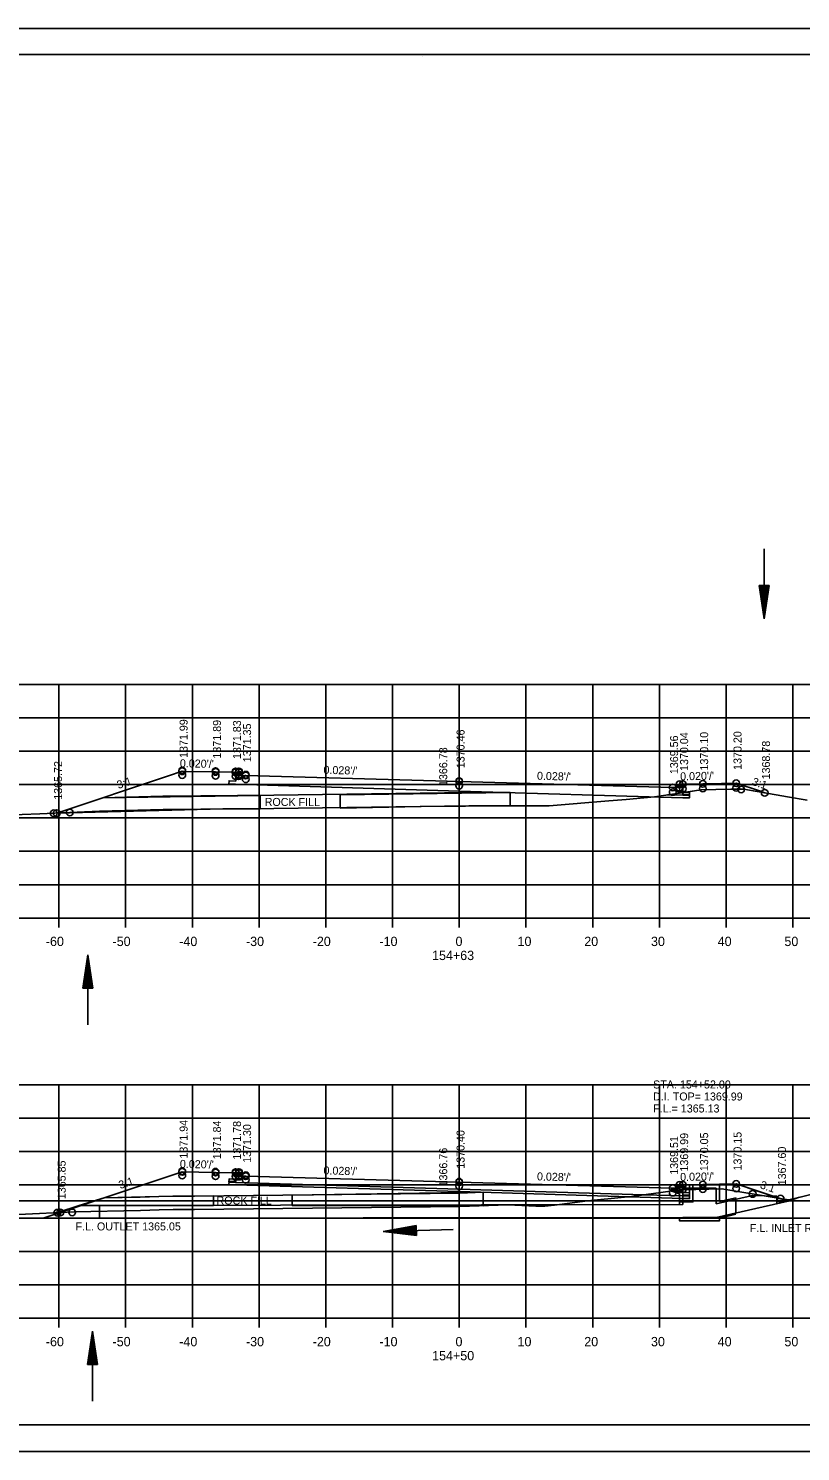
# Model space of a CAD drawing. Extents: x 1374311 to 1383814, y 384102 to 406278.
# Drawn here: x 1381564.1 to 1381679.8, y 392644.8 to 392858.1 of the extents above; entities that cross this region are included whole.
import ezdxf

# ---------------------------------------------------------------- set-up
doc = ezdxf.new("R2010")
doc.units = 0
for name, color, linetype in [('R_Axis', 7, 'Continuous'), ('R_Axis Annot', 7, 'Continuous'), ('R_Border', 7, 'Continuous'), ('R_Draft', 7, 'Continuous'), ('R_Exist Surface', 7, 'Continuous'), ('R_Fin Surface', 7, 'Continuous'), ('R_Grid', 7, 'Continuous'), ('R_No Plot', 7, 'Continuous'), ('R_Water', 7, 'Continuous'), ('R_Water Annot', 7, 'Continuous'), ('R_Xsect Elev', 7, 'Continuous'), ('R_Xsect Slope', 7, 'Continuous')]:
    doc.layers.add(name, color=color, linetype=linetype)

msp = doc.modelspace()

# ---------------------------------------------------------------- linework, layer by layer
at = {"layer": 'R_Axis'}
for p, q in [((1381488.66, 392724.76), (1381768.66, 392724.76)), ((1381568.66, 392723.36), (1381568.66, 392724.76)), ((1381578.66, 392723.36), (1381578.66, 392724.76)), ((1381588.66, 392723.36), (1381588.66, 392724.76)), ((1381598.66, 392723.36), (1381598.66, 392724.76)), ((1381608.66, 392723.36), (1381608.66, 392724.76)), ((1381618.66, 392723.36), (1381618.66, 392724.76)), ((1381628.66, 392723.36), (1381628.66, 392724.76)), ((1381638.66, 392723.36), (1381638.66, 392724.76)), ((1381648.66, 392723.36), (1381648.66, 392724.76)), ((1381658.66, 392723.36), (1381658.66, 392724.76)), ((1381668.66, 392723.36), (1381668.66, 392724.76)), ((1381678.66, 392723.36), (1381678.66, 392724.76)), ((1381488.66, 392664.76), (1381768.66, 392664.76)), ((1381568.66, 392663.36), (1381568.66, 392664.76)), ((1381578.66, 392663.36), (1381578.66, 392664.76)), ((1381588.66, 392663.36), (1381588.66, 392664.76)), ((1381598.66, 392663.36), (1381598.66, 392664.76)), ((1381608.66, 392663.36), (1381608.66, 392664.76)), ((1381618.66, 392663.36), (1381618.66, 392664.76)), ((1381628.66, 392663.36), (1381628.66, 392664.76)), ((1381638.66, 392663.36), (1381638.66, 392664.76)), ((1381648.66, 392663.36), (1381648.66, 392664.76)), ((1381658.66, 392663.36), (1381658.66, 392664.76)), ((1381668.66, 392663.36), (1381668.66, 392664.76)), ((1381678.66, 392663.36), (1381678.66, 392664.76))]:
    msp.add_line(p, q, dxfattribs=at)
at = {"layer": 'R_Border'}
for p, q in [((1381470.66, 392854.22), (1381786.84, 392854.22)), ((1381623.18, 392853.96), (1381623.18, 392853.96)), ((1381623.18, 392853.96), (1381623.18, 392853.96)), ((1381786.84, 392648.76), (1381470.66, 392648.76))]:
    msp.add_line(p, q, dxfattribs=at)
at = {"layer": 'R_Draft'}
for p, q in [((1381673.61, 392774.63), (1381674.36, 392769.63)), ((1381675.11, 392774.63), (1381673.61, 392774.63)), ((1381673.74, 392774.63), (1381674.36, 392770.46)), ((1381673.86, 392774.63), (1381674.36, 392771.32)), ((1381673.99, 392774.63), (1381674.36, 392772.15)), ((1381674.12, 392774.63), (1381674.36, 392773)), ((1381674.24, 392774.63), (1381674.36, 392773.84)), ((1381675.11, 392774.63), (1381674.36, 392769.63)), ((1381674.6, 392774.63), (1381674.36, 392773)), ((1381674.86, 392774.63), (1381674.36, 392771.32)), ((1381674.99, 392774.63), (1381674.36, 392770.46)), ((1381674.73, 392774.63), (1381674.36, 392772.15)), ((1381674.48, 392774.63), (1381674.36, 392773.84)), ((1381572.26, 392714.24), (1381573.01, 392719.24)), ((1381572.38, 392714.24), (1381573.01, 392718.4)), ((1381573.76, 392714.24), (1381573.01, 392719.24)), ((1381573.63, 392714.24), (1381573.01, 392718.4)), ((1381572.51, 392714.24), (1381573.01, 392717.54)), ((1381572.63, 392714.24), (1381573.01, 392716.71)), ((1381573.5, 392714.24), (1381573.01, 392717.54)), ((1381573.38, 392714.24), (1381573.01, 392716.71)), ((1381573.76, 392714.24), (1381572.26, 392714.24)), ((1381572.76, 392714.24), (1381573.01, 392715.86)), ((1381572.89, 392714.24), (1381573.01, 392715.03)), ((1381573.25, 392714.24), (1381573.01, 392715.86)), ((1381573.12, 392714.24), (1381573.01, 392715.03)), ((1381568.63, 392680.66), (1381568.63, 392679.79)), ((1381574.75, 392681.68), (1381574.75, 392679.79)), ((1381622.21, 392678.65), (1381617.24, 392677.76)), ((1381622.26, 392677.15), (1381617.24, 392677.76)), ((1381622.22, 392678.52), (1381618.07, 392677.78)), ((1381622.25, 392677.27), (1381618.07, 392677.78)), ((1381622.22, 392678.39), (1381618.93, 392677.81)), ((1381622.25, 392677.4), (1381618.93, 392677.81)), ((1381622.23, 392678.27), (1381619.76, 392677.83)), ((1381622.25, 392677.52), (1381619.76, 392677.83)), ((1381622.23, 392678.14), (1381620.61, 392677.85)), ((1381622.24, 392677.65), (1381620.61, 392677.85)), ((1381622.23, 392678.01), (1381621.45, 392677.87)), ((1381622.24, 392677.78), (1381621.45, 392677.87)), ((1381622.26, 392677.15), (1381622.21, 392678.65)), ((1381572.96, 392657.83), (1381573.71, 392662.83)), ((1381574.46, 392657.83), (1381573.71, 392662.83)), ((1381573.09, 392657.83), (1381573.71, 392662)), ((1381573.22, 392657.83), (1381573.71, 392661.14)), ((1381574.34, 392657.83), (1381573.71, 392662)), ((1381574.21, 392657.83), (1381573.71, 392661.14)), ((1381573.34, 392657.83), (1381573.71, 392660.3)), ((1381573.47, 392657.83), (1381573.71, 392659.46)), ((1381573.6, 392657.83), (1381573.71, 392658.62)), ((1381574.09, 392657.83), (1381573.71, 392660.3)), ((1381573.96, 392657.83), (1381573.71, 392659.46)), ((1381573.83, 392657.83), (1381573.71, 392658.62)), ((1381574.46, 392657.83), (1381572.96, 392657.83))]:
    msp.add_line(p, q, dxfattribs=at)
at = {"layer": 'R_Exist Surface'}
for p, q in [((1381670.16, 392682.83), (1381667.67, 392682.27)), ((1381670.14, 392680.35), (1381667.67, 392679.79))]:
    msp.add_line(p, q, dxfattribs=at)
for points in [[(1381557.83, 392740.08), (1381565.8, 392740.37), (1381574.73, 392740.78), (1381584.28, 392741.03), (1381589.94, 392741.1), (1381600.89, 392741.16), (1381630.12, 392741.57), (1381631.65, 392741.58), (1381642.01, 392741.56), (1381642.12, 392741.57), (1381651.09, 392742.33), (1381653.7, 392742.52), (1381657.93, 392742.95), (1381661.34, 392743.43), (1381664.87, 392743.96), (1381669.39, 392744.07), (1381671.34, 392744.09), (1381677.88, 392742.92), (1381680.79, 392742.41)], [(1381562.62, 392680.32), (1381570.97, 392680.71), (1381580.91, 392680.91), (1381583.68, 392681.01), (1381585.76, 392681.08), (1381588.97, 392681.07), (1381628.77, 392681.52), (1381635.95, 392681.76), (1381640.15, 392681.59), (1381641.51, 392681.59), (1381642.92, 392681.71), (1381647.88, 392682.38), (1381653.44, 392682.9), (1381654.15, 392682.97), (1381658.9, 392683.63), (1381661.7, 392684.02), (1381661.99, 392684.03), (1381668.04, 392684.18), (1381676.78, 392682.7), (1381678.02, 392682.5), (1381678.69, 392682.66), (1381682.59, 392683.61)]]:
    msp.add_lwpolyline(points, dxfattribs=at)
at = {"layer": 'R_Fin Surface'}
for p, q in [((1381636.27, 392743.57), (1381636.27, 392741.57)), ((1381632.23, 392683.64), (1381632.23, 392681.64))]:
    msp.add_line(p, q, dxfattribs=at)
for points in [[(1381568.33, 392740.49), (1381585.07, 392746.07), (1381587.15, 392746.76), (1381587.72, 392746.75), (1381592.15, 392746.66), (1381594.81, 392746.61), (1381595.15, 392746.6), (1381595.21, 392746.6), (1381595.65, 392746.6), (1381595.65, 392746.54), (1381595.66, 392746.1), (1381596.55, 392746.12), (1381596.66, 392746.12), (1381625.08, 392745.32), (1381628.66, 392745.22), (1381657.08, 392744.43), (1381660.66, 392744.33), (1381660.77, 392744.32), (1381661.66, 392744.31), (1381661.67, 392744.75), (1381661.67, 392744.81), (1381662.11, 392744.81), (1381662.17, 392744.81), (1381662.51, 392744.81), (1381665.17, 392744.87), (1381665.74, 392744.88), (1381670.17, 392744.97), (1381673.8, 392743.76), (1381674.44, 392743.54)], [(1381662.17, 392744.45), (1381662.18, 392743.28), (1381663.18, 392743.27), (1381663.17, 392742.77), (1381662.17, 392742.8), (1381628.66, 392743.8), (1381595.15, 392744.81), (1381594.15, 392744.84), (1381594.16, 392745.34), (1381595.16, 392745.29), (1381595.15, 392746.37)], [(1381575.26, 392742.8), (1381584.24, 392743.03), (1381589.92, 392743.1), (1381600.87, 392743.16), (1381630.1, 392743.57), (1381631.64, 392743.58), (1381636.27, 392743.57)], [(1381566.31, 392679.76), (1381587.15, 392686.7), (1381592.15, 392686.6), (1381595.15, 392686.54), (1381595.65, 392686.54), (1381595.66, 392686.04), (1381596.66, 392686.06), (1381628.66, 392685.17), (1381660.66, 392684.27), (1381661.66, 392684.25), (1381661.67, 392684.75), (1381662.17, 392684.75), (1381665.17, 392684.81), (1381670.17, 392684.91), (1381677.94, 392682.32), (1381679.67, 392682.9)], [(1381662.17, 392684.39), (1381662.18, 392683.23), (1381663.18, 392683.21), (1381663.17, 392682.71), (1381662.17, 392682.74), (1381628.66, 392683.75), (1381595.15, 392684.75), (1381594.15, 392684.78), (1381594.16, 392685.28), (1381595.16, 392685.24), (1381595.15, 392686.31)], [(1381575.44, 392682.8), (1381580.86, 392682.91), (1381583.62, 392683), (1381585.72, 392683.08), (1381588.96, 392683.07), (1381628.72, 392683.52), (1381632.23, 392683.64)]]:
    msp.add_lwpolyline(points, dxfattribs=at)
for points in [[(1381575.26, 392742.8), (1381568.33, 392740.49), (1381593.21, 392741.14), (1381598.81, 392741.12), (1381598.81, 392743.15), (1381575.26, 392742.8)], [(1381610.81, 392741.24), (1381610.81, 392743.24), (1381636.27, 392743.57), (1381636.27, 392741.57), (1381622.94, 392741.46), (1381610.81, 392741.24)], [(1381575.44, 392682.8), (1381571.71, 392681.68), (1381591.81, 392681.67), (1381591.81, 392683.1), (1381583.62, 392683), (1381575.44, 392682.8)], [(1381632.23, 392683.64), (1381603.6, 392683.23), (1381603.6, 392681.67), (1381632.23, 392681.64), (1381632.23, 392683.64)]]:
    msp.add_lwpolyline(points, close=True, dxfattribs=at)
at = {"layer": 'R_Grid'}
for p, q in [((1381488.66, 392759.76), (1381768.66, 392759.76)), ((1381568.66, 392724.76), (1381568.66, 392759.76)), ((1381578.66, 392724.76), (1381578.66, 392759.76)), ((1381588.66, 392724.76), (1381588.66, 392759.76)), ((1381598.66, 392724.76), (1381598.66, 392759.76)), ((1381608.66, 392724.76), (1381608.66, 392759.76)), ((1381618.66, 392724.76), (1381618.66, 392759.76)), ((1381628.66, 392724.76), (1381628.66, 392759.76)), ((1381638.66, 392724.76), (1381638.66, 392759.76)), ((1381648.66, 392724.76), (1381648.66, 392759.76)), ((1381658.66, 392724.76), (1381658.66, 392759.76)), ((1381668.66, 392724.76), (1381668.66, 392759.76)), ((1381678.66, 392724.76), (1381678.66, 392759.76)), ((1381488.66, 392754.76), (1381768.66, 392754.76)), ((1381488.66, 392749.76), (1381768.66, 392749.76)), ((1381488.66, 392744.76), (1381768.66, 392744.76)), ((1381488.66, 392739.76), (1381768.66, 392739.76)), ((1381488.66, 392734.76), (1381768.66, 392734.76)), ((1381488.66, 392729.76), (1381768.66, 392729.76)), ((1381488.66, 392724.76), (1381768.66, 392724.76)), ((1381488.66, 392699.76), (1381768.66, 392699.76)), ((1381568.66, 392664.76), (1381568.66, 392699.76)), ((1381578.66, 392664.76), (1381578.66, 392699.76)), ((1381588.66, 392664.76), (1381588.66, 392699.76)), ((1381598.66, 392664.76), (1381598.66, 392699.76)), ((1381608.66, 392664.76), (1381608.66, 392699.76)), ((1381618.66, 392664.76), (1381618.66, 392699.76)), ((1381628.66, 392664.76), (1381628.66, 392699.76)), ((1381638.66, 392664.76), (1381638.66, 392699.76)), ((1381648.66, 392664.76), (1381648.66, 392699.76)), ((1381658.66, 392664.76), (1381658.66, 392699.76)), ((1381668.66, 392664.76), (1381668.66, 392699.76)), ((1381678.66, 392664.76), (1381678.66, 392699.76)), ((1381488.66, 392694.76), (1381768.66, 392694.76)), ((1381488.66, 392689.76), (1381768.66, 392689.76)), ((1381488.66, 392684.76), (1381768.66, 392684.76)), ((1381488.66, 392682.36), (1381768.66, 392682.36)), ((1381488.66, 392679.76), (1381768.66, 392679.76)), ((1381488.66, 392674.76), (1381768.66, 392674.76)), ((1381488.66, 392669.76), (1381768.66, 392669.76)), ((1381488.66, 392664.76), (1381768.66, 392664.76))]:
    msp.add_line(p, q, dxfattribs=at)
at = {"layer": 'R_No Plot'}
for p, q in [((1381458.26, 392858.12), (1381791.59, 392858.12)), ((1381458.26, 392644.79), (1381791.59, 392644.79))]:
    msp.add_line(p, q, dxfattribs=at)
for points in [[(1381458.25, 392858.12), (1381791.59, 392858.12), (1381791.59, 392644.78), (1381458.25, 392644.78)], [(1381704.58, 392854.22), (1381704.58, 392844.34), (1381740.31, 392844.34), (1381740.31, 392841.42), (1381763.51, 392841.42), (1381763.51, 392818.21), (1381786.84, 392818.21), (1381786.84, 392648.76), (1381470.66, 392648.76), (1381470.66, 392854.22)], [(1381662.69, 392743.63), (1381664.87, 392743.96), (1381669.39, 392744.07), (1381671.34, 392744.09), (1381674.44, 392743.53), (1381674.44, 392743.54), (1381673.8, 392743.76), (1381670.17, 392744.97), (1381665.74, 392744.88), (1381665.17, 392744.87), (1381662.51, 392744.81), (1381662.17, 392744.81), (1381662.18, 392743.64)], [(1381659.88, 392743.22), (1381661.34, 392743.43), (1381662.69, 392743.63), (1381663.18, 392743.63), (1381663.17, 392743.13), (1381662.17, 392743.16)], [(1381568.87, 392680.61), (1381570.97, 392680.71), (1381580.91, 392680.91), (1381583.68, 392681.01), (1381585.76, 392681.08), (1381588.97, 392681.07), (1381628.77, 392681.52), (1381635.95, 392681.76), (1381640.15, 392681.59), (1381641.51, 392681.59), (1381642.92, 392681.71), (1381647.88, 392682.38), (1381653.44, 392682.9), (1381654.15, 392682.97), (1381656.35, 392683.27), (1381628.66, 392684.11), (1381595.15, 392685.11), (1381594.15, 392685.14), (1381594.16, 392685.64), (1381595.16, 392685.6), (1381595.15, 392686.54), (1381595.15, 392686.54), (1381592.15, 392686.6), (1381587.15, 392686.7)], [(1381662.17, 392684.03), (1381668.04, 392684.18), (1381676.78, 392682.7), (1381676.83, 392682.69), (1381670.17, 392684.91), (1381665.17, 392684.81), (1381662.17, 392684.75)], [(1381656.35, 392683.27), (1381658.9, 392683.63), (1381661.7, 392684.02), (1381661.99, 392684.03), (1381662.17, 392684.03), (1381662.18, 392683.59), (1381663.18, 392683.57), (1381663.17, 392683.07), (1381662.17, 392683.1)]]:
    msp.add_lwpolyline(points, close=True, dxfattribs=at)
for centre in [(1381587.15, 392746.89), (1381587.15, 392746.76), (1381587.15, 392746.2), (1381592.15, 392746.79), (1381592.15, 392746.66), (1381592.15, 392746.1), (1381595.15, 392746.73), (1381595.15, 392746.6), (1381595.15, 392746.04), (1381595.65, 392746.73), (1381595.65, 392746.6), (1381595.65, 392746.04), (1381595.66, 392746.23), (1381596.66, 392746.25), (1381596.66, 392746.12), (1381596.66, 392745.56), (1381628.66, 392745.29), (1381628.66, 392745.22), (1381628.66, 392744.6), (1381660.66, 392744.33), (1381660.66, 392744.33), (1381660.66, 392743.64), (1381661.66, 392744.31), (1381661.67, 392744.81), (1381661.67, 392744.81), (1381661.67, 392744.12), (1381662.17, 392744.81), (1381662.17, 392744.81), (1381662.17, 392744.12), (1381665.17, 392744.87), (1381665.17, 392744.87), (1381665.17, 392744.18), (1381670.17, 392744.97), (1381670.17, 392744.97), (1381670.17, 392744.28), (1381670.9, 392744.04), (1381674.44, 392743.54), (1381674.44, 392743.54), (1381567.88, 392740.46), (1381567.88, 392740.46), (1381568.33, 392740.49), (1381568.33, 392740.49), (1381570.28, 392740.58), (1381570.28, 392740.58), (1381587.15, 392686.83), (1381587.15, 392686.7), (1381587.15, 392686.15), (1381592.15, 392686.73), (1381592.15, 392686.6), (1381592.15, 392686.05), (1381595.15, 392686.67), (1381595.15, 392686.54), (1381595.15, 392685.99), (1381595.65, 392686.67), (1381595.65, 392686.54), (1381595.65, 392685.99), (1381595.66, 392686.17), (1381596.66, 392686.19), (1381596.66, 392686.06), (1381596.66, 392685.51), (1381628.66, 392685.23), (1381628.66, 392685.17), (1381628.66, 392684.55), (1381660.66, 392684.27), (1381660.66, 392684.27), (1381661.66, 392684.25), (1381661.67, 392684.75), (1381661.67, 392684.75), (1381661.67, 392684.07), (1381662.17, 392684.75), (1381662.17, 392684.75), (1381662.17, 392684.07), (1381665.17, 392684.81), (1381665.17, 392684.81), (1381665.17, 392684.13), (1381670.17, 392684.91), (1381670.17, 392684.91), (1381670.17, 392684.23), (1381660.66, 392683.59), (1381672.64, 392683.4), (1381676.83, 392682.69), (1381676.83, 392682.69), (1381568.43, 392680.59), (1381568.43, 392680.59), (1381568.87, 392680.61), (1381568.87, 392680.61), (1381570.64, 392680.64), (1381570.64, 392680.64)]:
    msp.add_circle(centre, 0.5, dxfattribs=at)
at = {"layer": 'R_Water'}
for p, q in [((1381674.36, 392780.13), (1381674.36, 392769.63)), ((1381573.01, 392708.73), (1381573.01, 392719.24)), ((1381660.67, 392684.27), (1381662.17, 392683.75)), ((1381661.84, 392684.59), (1381661.92, 392684.75)), ((1381661.84, 392684.59), (1381662.17, 392684.25)), ((1381667.67, 392684.75), (1381661.92, 392684.75)), ((1381667.17, 392684.25), (1381662.17, 392684.25)), ((1381667.17, 392683.25), (1381667.17, 392684.25)), ((1381667.67, 392683.25), (1381667.67, 392684.75)), ((1381660.67, 392683.75), (1381661.67, 392683.4)), ((1381661.67, 392683.25), (1381661.67, 392683.4)), ((1381662.17, 392683.25), (1381662.17, 392683.75)), ((1381677.98, 392682.33), (1381667.17, 392679.89)), ((1381670.14, 392682.61), (1381670.14, 392680.56)), ((1381676.26, 392683.07), (1381676.26, 392681.94)), ((1381662.17, 392679.89), (1381566.31, 392679.76)), ((1381627.74, 392678.05), (1381617.24, 392677.76)), ((1381573.71, 392652.33), (1381573.71, 392662.83))]:
    msp.add_line(p, q, dxfattribs=at)
for points in [[(1381660.67, 392683.75), (1381660.67, 392684.27)], [(1381663.69, 392684.73), (1381663.69, 392682.2), (1381661.69, 392682.2), (1381661.69, 392682.7), (1381663.19, 392682.7), (1381663.19, 392684.72)], [(1381661.67, 392681.81), (1381661.67, 392683.25)], [(1381662.17, 392681.81), (1381662.17, 392683.25)], [(1381667.17, 392683.25), (1381667.17, 392681.94)], [(1381676.26, 392683.07), (1381672.64, 392683.18), (1381667.17, 392681.94)], [(1381667.67, 392683.25), (1381667.67, 392682.27)], [(1381662.17, 392681.81), (1381571.71, 392681.68), (1381568.63, 392680.66)], [(1381667.67, 392679.79), (1381667.67, 392679.39), (1381664.67, 392679.39), (1381661.67, 392679.39), (1381661.67, 392679.89)], [(1381667.17, 392679.89), (1381664.67, 392679.89), (1381662.17, 392679.89)]]:
    msp.add_lwpolyline(points, dxfattribs=at)

# ---------------------------------------------------------------- texts
at = {"layer": 'R_Axis Annot'}
for s, p in [('-60', (1381566.7, 392720.56)), ('-50', (1381576.7, 392720.56)), ('-40', (1381586.7, 392720.56)), ('-30', (1381596.7, 392720.56)), ('-20', (1381606.7, 392720.56)), ('-10', (1381616.7, 392720.56)), ('0', (1381628.1, 392720.56)), ('10', (1381637.4, 392720.56)), ('20', (1381647.4, 392720.56)), ('30', (1381657.4, 392720.56)), ('40', (1381667.4, 392720.56)), ('50', (1381677.4, 392720.56)), ('154+63', (1381624.59, 392718.46)), ('-60', (1381566.7, 392660.56)), ('-50', (1381576.7, 392660.56)), ('-40', (1381586.7, 392660.56)), ('-30', (1381596.7, 392660.56)), ('-20', (1381606.7, 392660.56)), ('-10', (1381616.7, 392660.56)), ('0', (1381628.1, 392660.56)), ('10', (1381637.4, 392660.56)), ('20', (1381647.4, 392660.56)), ('30', (1381657.4, 392660.56)), ('40', (1381667.4, 392660.56)), ('50', (1381677.4, 392660.56)), ('154+50', (1381624.6, 392658.46))]:
    msp.add_text(s, height=1.4, dxfattribs=at).set_placement(p)
at = {"layer": 'R_Fin Surface'}
for p in [(1381599.5, 392741.57), (1381592.28, 392681.81)]:
    msp.add_text('ROCK FILL', height=1.2, rotation=359.8099, dxfattribs=at).set_placement(p)
at = {"layer": 'R_Water'}
for s, p in [('F.L. OUTLET 1365.05', (1381571.15, 392677.93)), ('F.L. INLET RT. = 1367.60', (1381672.21, 392677.69))]:
    msp.add_text(s, height=1.2, rotation=360, dxfattribs=at).set_placement(p)
at = {"layer": 'R_Water Annot'}
for s, p in [('STA. 154+52.00', (1381657.72, 392699.21)), ('D.I. TOP= 1369.99', (1381657.72, 392697.41)), ('F.L.= 1365.13', (1381657.72, 392695.61))]:
    msp.add_text(s, height=1.2, dxfattribs=at).set_placement(p)
at = {"layer": 'R_Xsect Elev'}
for s, p in [('1371.99', (1381587.95, 392748.76)), ('1371.89', (1381592.95, 392748.66)), ('1371.83', (1381595.95, 392748.6)), ('1371.35', (1381597.46, 392748.12)), ('1370.46', (1381629.46, 392747.22)), ('1370.04', (1381662.97, 392746.81)), ('1370.10', (1381665.97, 392746.87)), ('1370.20', (1381670.97, 392746.97)), ('1366.78', (1381626.86, 392744.55)), ('1369.56', (1381661.46, 392746.33)), ('1368.78', (1381675.24, 392745.54)), ('1365.72', (1381569.13, 392742.49)), ('1371.94', (1381587.95, 392688.7)), ('1371.84', (1381592.95, 392688.6)), ('1371.78', (1381595.95, 392688.54)), ('1371.30', (1381597.46, 392688.06)), ('1370.40', (1381629.46, 392687.17)), ('1369.51', (1381661.46, 392686.27)), ('1369.99', (1381662.97, 392686.75)), ('1370.05', (1381665.97, 392686.81)), ('1370.15', (1381670.97, 392686.91)), ('1366.76', (1381626.86, 392684.52)), ('1367.60', (1381677.63, 392684.69)), ('1365.85', (1381569.67, 392682.61))]:
    msp.add_text(s, height=1.2, rotation=90, dxfattribs=at).set_placement(p)
at = {"layer": 'R_Xsect Slope'}
for s, rotation, p in [("0.020'/'", 358.8542, (1381586.78, 392747.37)), ("0.028'/'", 358.3961, (1381608.3, 392746.39)), ("0.028'/'", 358.3961, (1381640.3, 392745.5)), ("0.020'/'", 1.1458, (1381661.78, 392745.4)), ('3:1', 18.435, (1381577.58, 392744.1)), ('3:1', 341.565, (1381672.46, 392744.73)), ("0.020'/'", 358.8542, (1381586.78, 392687.31)), ("0.028'/'", 358.3961, (1381608.3, 392686.34)), ("0.028'/'", 358.3961, (1381640.3, 392685.44)), ("0.020'/'", 1.1458, (1381661.78, 392685.34)), ('3:1', 18.4349, (1381577.85, 392684.13)), ('3:1', 341.5651, (1381673.66, 392684.28))]:
    msp.add_text(s, height=1.2, rotation=rotation, dxfattribs=at).set_placement(p)

doc.saveas('drawing.dxf')
